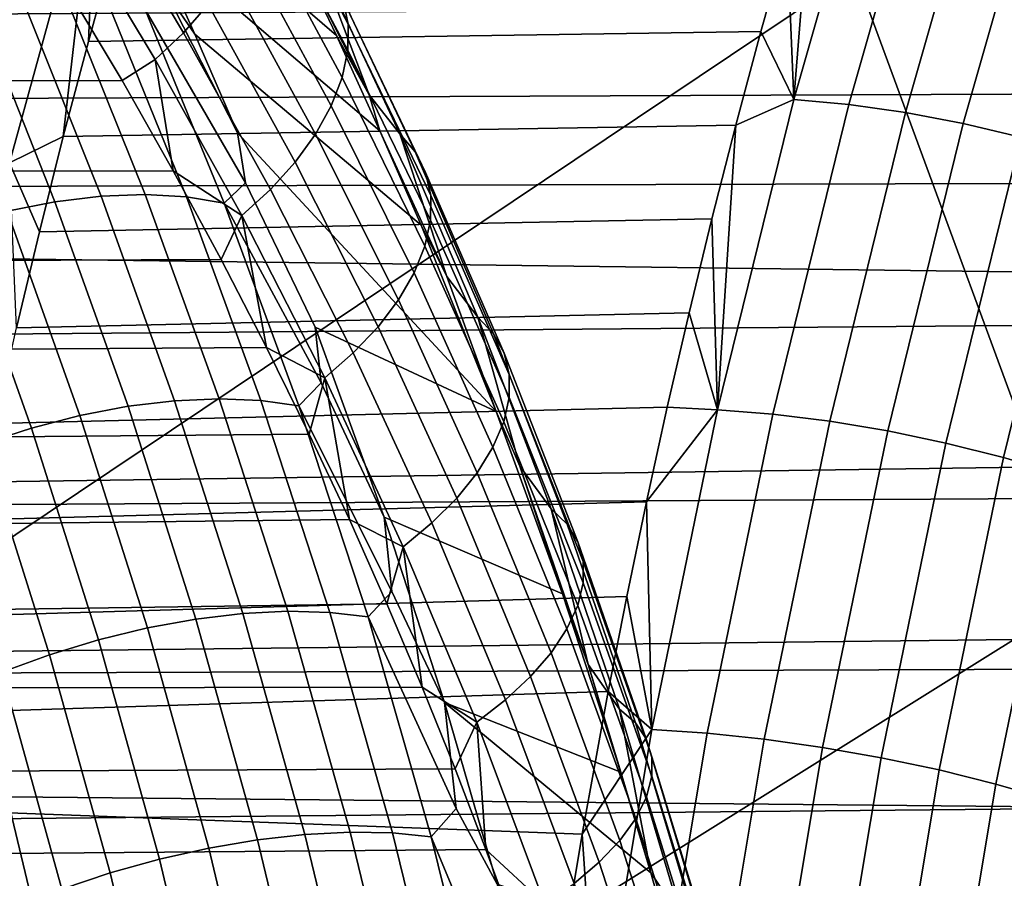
# Model space of a CAD drawing. Header units: metres. Extents: x -240 to 45, y -77 to 27.
# Tile 468 of 656: x -175.002 to -174.015, y 1.545 to 2.406. Entities that reach past the tile are written whole.
import ezdxf

# ---------------------------------------------------------------- set-up
doc = ezdxf.new("R2010")
doc.units = ezdxf.units.M
doc.layers.add('solid_102011X2', color=7, linetype='CONTINUOUS')

msp = doc.modelspace()

# ---------------------------------------------------------------- linework, layer by layer
at = {"layer": 'solid_102011X2'}
for points in [[(-175.068192, 1.848335, 306.537506), (-175.292007, 2.480526, 306.363983), (-174.431992, 3.078241, 307.784088), (-174.164612, 2.454018, 307.973633)], [(-173.934357, 1.828516, 308.15271), (-174.164612, 2.454018, 307.973633), (-173.290771, 3.045595, 309.379028), (-173.023972, 2.428059, 309.563843)], [(-173.348373, 2.675813, 349.578552), (-175.2164, 2.705738, 348.238037), (-175.277603, 2.169499, 348.311249), (-173.407898, 2.145504, 349.651733)], [(-174.730576, 2.486458, 284.732513), (-174.684418, 2.390139, 284.654968), (-174.919434, 2.592548, 284.482635), (-174.970016, 2.694529, 284.565063)], [(-174.139771, 2.626999, 285.299347), (-174.225906, 2.325947, 285.158661), (-174.205307, 2.580438, 285.302643)], [(-174.084808, 2.621509, 285.276642), (-174.170776, 2.321033, 285.13623), (-174.225906, 2.325947, 285.158661), (-174.139771, 2.626999, 285.299347)], [(-174.028198, 2.612509, 285.259949), (-174.113892, 2.312981, 285.119965), (-174.170776, 2.321033, 285.13623), (-174.084808, 2.621509, 285.276642)], [(-173.970734, 2.600127, 285.249451), (-174.056046, 2.301904, 285.110077), (-174.113892, 2.312981, 285.119965), (-174.028198, 2.612509, 285.259949)], [(-173.913239, 2.58454, 285.245331), (-173.998077, 2.287962, 285.10672), (-174.056046, 2.301904, 285.110077), (-173.970734, 2.600127, 285.249451)], [(-174.684418, 2.390139, 284.654968), (-174.640793, 2.294585, 284.581604), (-174.871582, 2.491467, 284.404633), (-174.919434, 2.592548, 284.482635)], [(-174.759415, 2.56571, 285.024658), (-174.67276, 2.401353, 284.878571), (-174.677704, 2.42568, 284.845551), (-174.764175, 2.591314, 284.992584)], [(-174.925003, 2.57953, 285.738892), (-175.0121, 2.26246, 285.593933), (-175.056305, 2.258078, 285.63089), (-174.969376, 2.574585, 285.775574)], [(-174.925003, 2.57953, 285.738892), (-174.958237, 2.288716, 285.572479), (-175.0121, 2.26246, 285.593933)], [(-174.925003, 2.57953, 285.738892), (-174.933151, 2.384089, 285.614227), (-174.958237, 2.288716, 285.572479)], [(-174.925003, 2.57953, 285.738892), (-174.906921, 2.479173, 285.657867), (-174.933151, 2.384089, 285.614227)], [(-174.225906, 2.325947, 285.158661), (-174.23262, 2.487326, 285.257935), (-174.205307, 2.580438, 285.302643)], [(-174.969376, 2.574585, 285.775574), (-175.056305, 2.258078, 285.63089), (-175.096207, 2.250824, 285.672058), (-175.009521, 2.566399, 285.816315)], [(-174.928101, 2.543979, 285.316559), (-174.837616, 2.392872, 285.17334), (-174.812881, 2.421216, 285.15625), (-174.903412, 2.573166, 285.300903)], [(-166.697556, 2.563876, 298.867188), (-177.918686, 2.467226, 305.655731), (-177.894867, 2.394322, 305.674957), (-166.609024, 2.462606, 298.862366)], [(-174.759918, 2.538295, 285.055542), (-174.673111, 2.375226, 284.910553), (-174.67276, 2.401353, 284.878571), (-174.759415, 2.56571, 285.024658)], [(-174.956543, 2.516378, 285.328186), (-174.866119, 2.365993, 285.186401), (-174.837616, 2.392872, 285.17334), (-174.928101, 2.543979, 285.316559)], [(-174.765671, 2.509587, 285.084686), (-174.678757, 2.347792, 284.940918), (-174.673111, 2.375226, 284.910553), (-174.759918, 2.538295, 285.055542)], [(-181.019638, 2.343893, 288.875153), (-174.953796, 2.436191, 285.282837), (-175.011551, 2.528742, 285.372467), (-180.994095, 2.445528, 288.917664)], [(-174.866119, 2.365993, 285.186401), (-174.956543, 2.516378, 285.328186), (-174.953796, 2.436191, 285.282837), (-174.899384, 2.344773, 285.198242)], [(-174.776581, 2.480132, 285.111511), (-174.689575, 2.319572, 284.969086), (-174.678757, 2.347792, 284.940918), (-174.765671, 2.509587, 285.084686)], [(-174.703003, 2.467127, 284.778961), (-174.651505, 2.330569, 284.622162), (-174.730576, 2.486458, 284.732513), (-174.733276, 2.504746, 284.76474)], [(-174.640793, 2.294585, 284.581604), (-174.599609, 2.199875, 284.512329), (-174.826416, 2.391495, 284.331055), (-174.871582, 2.491467, 284.404633)], [(-174.855927, 2.434587, 284.340637), (-174.871582, 2.491467, 284.404633), (-174.826416, 2.391495, 284.331055)], [(-174.23262, 2.487326, 285.257935), (-174.25882, 2.393905, 285.215057), (-174.933151, 2.384089, 285.614227), (-174.906921, 2.479173, 285.657867)], [(-174.792419, 2.450488, 285.135498), (-174.705383, 2.291102, 284.994476), (-174.689575, 2.319572, 284.969086), (-174.776581, 2.480132, 285.111511)], [(-174.651505, 2.330569, 284.622162), (-174.684418, 2.390139, 284.654968), (-174.730576, 2.486458, 284.732513)], [(-174.225906, 2.325947, 285.158661), (-174.25882, 2.393905, 285.215057), (-174.23262, 2.487326, 285.257935)], [(-166.609024, 2.462606, 298.862366), (-177.894867, 2.394322, 305.674957), (-177.86969, 2.315033, 305.695038), (-166.525391, 2.362397, 298.857819)], [(-174.703003, 2.467127, 284.778961), (-174.620697, 2.291434, 284.6362), (-174.651505, 2.330569, 284.622162)], [(-174.687851, 2.447744, 284.812164), (-174.605316, 2.273311, 284.669983), (-174.620697, 2.291434, 284.6362), (-174.703003, 2.467127, 284.778961)], [(-174.916351, 1.215851, 306.650604), (-175.068192, 1.848335, 306.537506), (-174.164612, 2.454018, 307.973633), (-173.934357, 1.828516, 308.15271)], [(-174.812881, 2.421216, 285.15625), (-174.725861, 2.26292, 285.016693), (-174.705383, 2.291102, 284.994476), (-174.792419, 2.450488, 285.135498)], [(-174.677704, 2.42568, 284.845551), (-174.594955, 2.252585, 284.704193), (-174.605316, 2.273311, 284.669983), (-174.687851, 2.447744, 284.812164)], [(-181.019638, 2.343893, 288.875153), (-174.899384, 2.344773, 285.198242), (-174.953796, 2.436191, 285.282837)], [(-174.876541, 2.416692, 284.281708), (-174.855927, 2.434587, 284.340637), (-174.783737, 2.292475, 284.261536), (-174.775452, 2.242282, 284.203064)], [(-174.855927, 2.434587, 284.340637), (-174.826416, 2.391495, 284.331055), (-174.783737, 2.292475, 284.261536)], [(-175.044907, 2.420529, 284.168823), (-174.966797, 2.223387, 284.034302), (-175.014572, 2.213985, 284.018433), (-175.092331, 2.411107, 284.151917)], [(-174.998886, 2.425852, 284.190643), (-174.92041, 2.228936, 284.055267), (-174.966797, 2.223387, 284.034302), (-175.044907, 2.420529, 284.168823)], [(-174.955017, 2.426987, 284.217041), (-174.876175, 2.23054, 284.081024), (-174.92041, 2.228936, 284.055267), (-174.998886, 2.425852, 284.190643)], [(-174.914001, 2.423917, 284.247559), (-174.834808, 2.228172, 284.111145), (-174.876175, 2.23054, 284.081024), (-174.955017, 2.426987, 284.217041)], [(-174.876541, 2.416692, 284.281708), (-174.797012, 2.221873, 284.145111), (-174.834808, 2.228172, 284.111145), (-174.914001, 2.423917, 284.247559)], [(-174.837616, 2.392872, 285.17334), (-174.750626, 2.235561, 285.035248), (-174.725861, 2.26292, 285.016693), (-174.812881, 2.421216, 285.15625)], [(-174.67276, 2.401353, 284.878571), (-174.589844, 2.229648, 284.738159), (-174.594955, 2.252585, 284.704193), (-174.677704, 2.42568, 284.845551)], [(-174.775452, 2.242282, 284.203064), (-174.797012, 2.221873, 284.145111), (-174.876541, 2.416692, 284.281708)], [(-174.673111, 2.375226, 284.910553), (-174.590057, 2.204935, 284.77124), (-174.589844, 2.229648, 284.738159), (-174.67276, 2.401353, 284.878571)], [(-174.25882, 2.393905, 285.215057), (-174.28392, 2.300177, 285.173981), (-174.958237, 2.288716, 285.572479), (-174.933151, 2.384089, 285.614227)], [(-174.866119, 2.365993, 285.186401), (-174.779221, 2.209544, 285.049774), (-174.750626, 2.235561, 285.035248), (-174.837616, 2.392872, 285.17334)], [(-174.599609, 2.199875, 284.512329), (-174.524246, 2.013201, 284.385559), (-174.783737, 2.292475, 284.261536), (-174.826416, 2.391495, 284.331055)], [(-174.651505, 2.330569, 284.622162), (-174.640793, 2.294585, 284.581604), (-174.684418, 2.390139, 284.654968)], [(-174.225906, 2.325947, 285.158661), (-174.28392, 2.300177, 285.173981), (-174.25882, 2.393905, 285.215057)], [(-174.678757, 2.347792, 284.940918), (-174.595612, 2.178914, 284.802856), (-174.590057, 2.204935, 284.77124), (-174.673111, 2.375226, 284.910553)], [(-166.525391, 2.362397, 298.857819), (-177.86969, 2.315033, 305.695038), (-177.843842, 2.230927, 305.715393), (-166.446075, 2.26289, 298.853455)], [(-174.866119, 2.365993, 285.186401), (-174.899384, 2.344773, 285.198242), (-174.848221, 2.254502, 285.118469)], [(-174.866119, 2.365993, 285.186401), (-174.848221, 2.254502, 285.118469), (-174.779221, 2.209544, 285.049774)], [(-181.044022, 2.241898, 288.834595), (-174.848221, 2.254502, 285.118469), (-174.899384, 2.344773, 285.198242), (-181.019638, 2.343893, 288.875153)], [(-174.689575, 2.319572, 284.969086), (-174.606384, 2.152079, 284.832336), (-174.595612, 2.178914, 284.802856), (-174.678757, 2.347792, 284.940918)], [(-174.620697, 2.291434, 284.6362), (-174.573746, 2.148521, 284.485901), (-174.640793, 2.294585, 284.581604), (-174.651505, 2.330569, 284.622162)], [(-174.225906, 2.325947, 285.158661), (-174.302261, 2.014706, 285.033966), (-174.28392, 2.300177, 285.173981)], [(-174.170776, 2.321033, 285.13623), (-174.246979, 2.010407, 285.01178), (-174.302261, 2.014706, 285.033966), (-174.225906, 2.325947, 285.158661)], [(-174.113892, 2.312981, 285.119965), (-174.18985, 2.003364, 284.995941), (-174.246979, 2.010407, 285.01178), (-174.170776, 2.321033, 285.13623)], [(-174.705383, 2.291102, 284.994476), (-174.622162, 2.124938, 284.859192), (-174.606384, 2.152079, 284.832336), (-174.689575, 2.319572, 284.969086)], [(-174.056046, 2.301904, 285.110077), (-174.131668, 1.993678, 284.986603), (-174.18985, 2.003364, 284.995941), (-174.113892, 2.312981, 285.119965)], [(-173.998077, 2.287962, 285.10672), (-174.073273, 1.981487, 284.983948), (-174.131668, 1.993678, 284.986603), (-174.056046, 2.301904, 285.110077)], [(-174.28392, 2.300177, 285.173981), (-174.307953, 2.206145, 285.134705), (-174.982224, 2.193057, 285.532562), (-174.958237, 2.288716, 285.572479)], [(-174.775452, 2.242282, 284.203064), (-174.783737, 2.292475, 284.261536), (-174.524246, 2.013201, 284.385559), (-174.705627, 2.097679, 284.13446)], [(-174.725861, 2.26292, 285.016693), (-174.64267, 2.098006, 284.882874), (-174.622162, 2.124938, 284.859192), (-174.705383, 2.291102, 284.994476)], [(-174.573746, 2.148521, 284.485901), (-174.599609, 2.199875, 284.512329), (-174.640793, 2.294585, 284.581604)], [(-174.620697, 2.291434, 284.6362), (-174.542542, 2.107723, 284.5), (-174.573746, 2.148521, 284.485901)], [(-174.605316, 2.273311, 284.669983), (-174.526932, 2.090944, 284.534363), (-174.542542, 2.107723, 284.5), (-174.620697, 2.291434, 284.6362)], [(-174.302261, 2.014706, 285.033966), (-174.307953, 2.206145, 285.134705), (-174.28392, 2.300177, 285.173981)], [(-175.0121, 2.26246, 285.593933), (-174.958237, 2.288716, 285.572479), (-174.982224, 2.193057, 285.532562)], [(-173.940811, 2.271352, 285.109955), (-174.015503, 1.966965, 284.988007), (-174.073273, 1.981487, 284.983948), (-173.998077, 2.287962, 285.10672)], [(-174.594955, 2.252585, 284.704193), (-174.516388, 2.071661, 284.569336), (-174.526932, 2.090944, 284.534363), (-174.605316, 2.273311, 284.669983)], [(-173.885071, 2.252313, 285.11972), (-173.959152, 1.950318, 284.998718), (-174.015503, 1.966965, 284.988007), (-173.940811, 2.271352, 285.109955)], [(-166.446075, 2.26289, 298.853455), (-177.843842, 2.230927, 305.715393), (-177.782974, 2.067243, 305.744598), (-166.371231, 2.164242, 298.849426)], [(-175.0121, 2.26246, 285.593933), (-174.982224, 2.193057, 285.532562), (-175.005096, 2.09711, 285.494476)], [(-174.750626, 2.235561, 285.035248), (-174.667511, 2.071793, 284.902924), (-174.64267, 2.098006, 284.882874), (-174.725861, 2.26292, 285.016693)], [(-181.06723, 2.139553, 288.795959), (-174.799835, 2.165318, 285.043091), (-174.848221, 2.254502, 285.118469), (-181.044022, 2.241898, 288.834595)], [(-174.779221, 2.209544, 285.049774), (-174.848221, 2.254502, 285.118469), (-174.799835, 2.165318, 285.043091)], [(-174.589844, 2.229648, 284.738159), (-174.511124, 2.050239, 284.604248), (-174.516388, 2.071661, 284.569336), (-174.594955, 2.252585, 284.704193)], [(-174.797012, 2.221873, 284.145111), (-174.775452, 2.242282, 284.203064), (-174.705627, 2.097679, 284.13446), (-174.699615, 2.041787, 284.07312)], [(-174.779221, 2.209544, 285.049774), (-174.696198, 2.046797, 284.918976), (-174.667511, 2.071793, 284.902924), (-174.750626, 2.235561, 285.035248)], [(-174.966797, 2.223387, 284.034302), (-174.893387, 2.018305, 283.907715), (-174.941544, 2.00908, 283.892914), (-175.014572, 2.213985, 284.018433)], [(-174.92041, 2.228936, 284.055267), (-174.846634, 2.023951, 283.927826), (-174.893387, 2.018305, 283.907715), (-174.966797, 2.223387, 284.034302)], [(-174.876175, 2.23054, 284.081024), (-174.802032, 2.025926, 283.952911), (-174.846634, 2.023951, 283.927826), (-174.92041, 2.228936, 284.055267)], [(-174.834808, 2.228172, 284.111145), (-174.760315, 2.024196, 283.982574), (-174.802032, 2.025926, 283.952911), (-174.876175, 2.23054, 284.081024)], [(-174.797012, 2.221873, 284.145111), (-174.722183, 2.018791, 284.016327), (-174.760315, 2.024196, 283.982574), (-174.834808, 2.228172, 284.111145)], [(-174.699615, 2.041787, 284.07312), (-174.722183, 2.018791, 284.016327), (-174.797012, 2.221873, 284.145111)], [(-174.590057, 2.204935, 284.77124), (-174.51123, 2.027085, 284.638458), (-174.511124, 2.050239, 284.604248), (-174.589844, 2.229648, 284.738159)], [(-175.014572, 2.213985, 284.018433), (-174.941544, 2.00908, 283.892914), (-174.990311, 1.996428, 283.883667), (-175.062958, 2.200884, 284.007935)], [(-174.307953, 2.206145, 285.134705), (-174.330887, 2.111866, 285.097168), (-175.005096, 2.09711, 285.494476), (-174.982224, 2.193057, 285.532562)], [(-174.779221, 2.209544, 285.049774), (-174.799835, 2.165318, 285.043091), (-174.754379, 2.077284, 284.972137)], [(-174.779221, 2.209544, 285.049774), (-174.754379, 2.077284, 284.972137), (-174.696198, 2.046797, 284.918976)], [(-174.595612, 2.178914, 284.802856), (-174.516693, 2.002637, 284.671295), (-174.51123, 2.027085, 284.638458), (-174.590057, 2.204935, 284.77124)], [(-174.302261, 2.014706, 285.033966), (-174.330887, 2.111866, 285.097168), (-174.307953, 2.206145, 285.134705)], [(-175.062958, 2.200884, 284.007935), (-174.990311, 1.996428, 283.883667), (-175.038864, 1.980555, 283.880157), (-175.11116, 2.184297, 284.002991)], [(-174.573746, 2.148521, 284.485901), (-174.524246, 2.013201, 284.385559), (-174.599609, 2.199875, 284.512329)], [(-174.606384, 2.152079, 284.832336), (-174.527435, 1.97736, 284.702179), (-174.516693, 2.002637, 284.671295), (-174.595612, 2.178914, 284.802856)], [(-181.089325, 2.036869, 288.759186), (-174.754379, 2.077284, 284.972137), (-174.799835, 2.165318, 285.043091), (-181.06723, 2.139553, 288.795959)], [(-166.371231, 2.164242, 298.849426), (-177.782974, 2.067243, 305.744598), (-177.727142, 1.904127, 305.77124), (-166.300735, 2.066756, 298.845551)], [(-173.407898, 2.145504, 349.651733), (-175.277603, 2.169499, 348.311249), (-175.325302, 1.629919, 348.368286), (-173.454285, 1.611892, 349.708771)], [(-174.622162, 2.124938, 284.859192), (-174.543228, 1.951731, 284.730438), (-174.527435, 1.97736, 284.702179), (-174.606384, 2.152079, 284.832336)], [(-174.542542, 2.107723, 284.5), (-174.500427, 1.95822, 284.356903), (-174.524246, 2.013201, 284.385559), (-174.573746, 2.148521, 284.485901)], [(-174.64267, 2.098006, 284.882874), (-174.563782, 1.926238, 284.755615), (-174.543228, 1.951731, 284.730438), (-174.622162, 2.124938, 284.859192)], [(-174.330887, 2.111866, 285.097168), (-174.352737, 2.017346, 285.061432), (-175.026871, 2.000933, 285.458252), (-175.005096, 2.09711, 285.494476)], [(-174.542542, 2.107723, 284.5), (-174.468994, 1.915605, 284.371307), (-174.500427, 1.95822, 284.356903)], [(-174.526932, 2.090944, 284.534363), (-174.453186, 1.900257, 284.40625), (-174.468994, 1.915605, 284.371307), (-174.542542, 2.107723, 284.5)], [(-174.302261, 2.014706, 285.033966), (-174.352737, 2.017346, 285.061432), (-174.330887, 2.111866, 285.097168)], [(-174.524246, 2.013201, 284.385559), (-174.457642, 1.830423, 284.273621), (-174.636642, 1.907315, 284.022278), (-174.705627, 2.097679, 284.13446)], [(-174.699615, 2.041787, 284.07312), (-174.705627, 2.097679, 284.13446), (-174.636642, 1.907315, 284.022278)], [(-174.667511, 2.071793, 284.902924), (-174.588699, 1.901362, 284.777222), (-174.563782, 1.926238, 284.755615), (-174.64267, 2.098006, 284.882874)], [(-174.516388, 2.071661, 284.569336), (-174.442474, 1.882532, 284.441986), (-174.453186, 1.900257, 284.40625), (-174.526932, 2.090944, 284.534363)], [(-181.110275, 1.933792, 288.724304), (-174.711685, 1.990417, 284.905396), (-174.754379, 2.077284, 284.972137), (-181.089325, 2.036869, 288.759186)], [(-174.696198, 2.046797, 284.918976), (-174.754379, 2.077284, 284.972137), (-174.711685, 1.990417, 284.905396)], [(-166.234558, 1.970542, 298.841919), (-166.300735, 2.066756, 298.845551), (-177.727142, 1.904127, 305.77124)], [(-174.696198, 2.046797, 284.918976), (-174.617523, 1.877577, 284.7948), (-174.588699, 1.901362, 284.777222), (-174.667511, 2.071793, 284.902924)], [(-174.511124, 2.050239, 284.604248), (-174.437088, 1.862766, 284.477844), (-174.442474, 1.882532, 284.441986), (-174.516388, 2.071661, 284.569336)], [(-174.696198, 2.046797, 284.918976), (-174.711685, 1.990417, 284.905396), (-174.671387, 1.904698, 284.842529)], [(-174.696198, 2.046797, 284.918976), (-174.671387, 1.904698, 284.842529), (-174.617523, 1.877577, 284.7948)], [(-174.51123, 2.027085, 284.638458), (-174.437088, 1.841335, 284.513153), (-174.437088, 1.862766, 284.477844), (-174.511124, 2.050239, 284.604248)], [(-174.722183, 2.018791, 284.016327), (-174.699615, 2.041787, 284.07312), (-174.636642, 1.907315, 284.022278), (-174.628983, 1.832784, 283.951843)], [(-174.846634, 2.023951, 283.927826), (-174.778198, 1.810663, 283.809357), (-174.825333, 1.805073, 283.790161), (-174.893387, 2.018305, 283.907715)], [(-174.802032, 2.025926, 283.952911), (-174.733215, 1.812889, 283.833771), (-174.778198, 1.810663, 283.809357), (-174.846634, 2.023951, 283.927826)], [(-174.760315, 2.024196, 283.982574), (-174.691162, 1.811715, 283.862976), (-174.733215, 1.812889, 283.833771), (-174.802032, 2.025926, 283.952911)], [(-174.722183, 2.018791, 284.016327), (-174.652695, 1.80716, 283.896484), (-174.691162, 1.811715, 283.862976), (-174.760315, 2.024196, 283.982574)], [(-174.516693, 2.002637, 284.671295), (-174.442505, 1.818645, 284.547241), (-174.437088, 1.841335, 284.513153), (-174.51123, 2.027085, 284.638458)], [(-174.352737, 2.017346, 285.061432), (-174.373535, 1.922579, 285.027435), (-175.047546, 1.904537, 285.423828), (-175.026871, 2.000933, 285.458252)], [(-174.893387, 2.018305, 283.907715), (-174.825333, 1.805073, 283.790161), (-174.873886, 1.796211, 283.776459), (-174.941544, 2.00908, 283.892914)], [(-174.628983, 1.832784, 283.951843), (-174.652695, 1.80716, 283.896484), (-174.722183, 2.018791, 284.016327)], [(-174.302261, 2.014706, 285.033966), (-174.373535, 1.922579, 285.027435), (-174.352737, 2.017346, 285.061432)], [(-174.302261, 2.014706, 285.033966), (-174.36821, 1.694246, 284.926331), (-174.373535, 1.922579, 285.027435)], [(-174.246979, 2.010407, 285.01178), (-174.31279, 1.690598, 284.904388), (-174.36821, 1.694246, 284.926331), (-174.302261, 2.014706, 285.033966)], [(-174.941544, 2.00908, 283.892914), (-174.873886, 1.796211, 283.776459), (-174.923035, 1.784223, 283.768494), (-174.990311, 1.996428, 283.883667)], [(-174.500427, 1.95822, 284.356903), (-174.457642, 1.830423, 284.273621), (-174.524246, 2.013201, 284.385559)], [(-174.18985, 2.003364, 284.995941), (-174.255432, 1.684624, 284.888855), (-174.31279, 1.690598, 284.904388), (-174.246979, 2.010407, 285.01178)], [(-174.990311, 1.996428, 283.883667), (-174.923035, 1.784223, 283.768494), (-174.971985, 1.769305, 283.766388), (-175.038864, 1.980555, 283.880157)], [(-174.527435, 1.97736, 284.702179), (-174.453232, 1.795125, 284.579468), (-174.442505, 1.818645, 284.547241), (-174.516693, 2.002637, 284.671295)], [(-174.131668, 1.993678, 284.986603), (-174.19696, 1.676409, 284.880035), (-174.255432, 1.684624, 284.888855), (-174.18985, 2.003364, 284.995941)], [(-181.130096, 1.830392, 288.691315), (-174.671387, 1.904698, 284.842529), (-174.711685, 1.990417, 284.905396), (-181.110275, 1.933792, 288.724304)], [(-174.073273, 1.981487, 284.983948), (-174.138184, 1.66607, 284.878021), (-174.19696, 1.676409, 284.880035), (-174.131668, 1.993678, 284.986603)], [(-175.038864, 1.980555, 283.880157), (-174.971985, 1.769305, 283.766388), (-175.019928, 1.751701, 283.770172), (-175.086441, 1.961722, 283.882385)], [(-174.543228, 1.951731, 284.730438), (-174.46907, 1.771221, 284.609192), (-174.453232, 1.795125, 284.579468), (-174.527435, 1.97736, 284.702179)], [(-174.015503, 1.966965, 284.988007), (-174.079941, 1.653754, 284.882812), (-174.138184, 1.66607, 284.878021), (-174.073273, 1.981487, 284.983948)], [(-166.234558, 1.970542, 298.841919), (-177.727142, 1.904127, 305.77124), (-177.676315, 1.741728, 305.79538), (-166.172623, 1.8756, 298.838562)], [(-173.959152, 1.950318, 284.998718), (-174.023087, 1.639638, 284.894379), (-174.079941, 1.653754, 284.882812), (-174.015503, 1.966965, 284.988007)], [(-174.500427, 1.95822, 284.356903), (-174.432083, 1.759326, 284.236237), (-174.457642, 1.830423, 284.273621)], [(-174.468994, 1.915605, 284.371307), (-174.432083, 1.759326, 284.236237), (-174.500427, 1.95822, 284.356903)], [(-174.563782, 1.926238, 284.755615), (-174.4897, 1.747387, 284.635895), (-174.46907, 1.771221, 284.609192), (-174.543228, 1.951731, 284.730438)], [(-173.90506, 1.931785, 285.01593), (-173.968414, 1.623923, 284.912537), (-174.023087, 1.639638, 284.894379), (-173.959152, 1.950318, 284.998718)], [(-174.588699, 1.901362, 284.777222), (-174.51474, 1.724075, 284.659027), (-174.4897, 1.747387, 284.635895), (-174.563782, 1.926238, 284.755615)], [(-174.373535, 1.922579, 285.027435), (-174.393265, 1.827606, 284.995148), (-175.067154, 1.807913, 285.391205), (-175.047546, 1.904537, 285.423828)], [(-174.468994, 1.915605, 284.371307), (-174.400635, 1.714751, 284.251282), (-174.432083, 1.759326, 284.236237)], [(-174.453186, 1.900257, 284.40625), (-174.384644, 1.700926, 284.286743), (-174.400635, 1.714751, 284.251282), (-174.468994, 1.915605, 284.371307)], [(-174.36821, 1.694246, 284.926331), (-174.393265, 1.827606, 284.995148), (-174.373535, 1.922579, 285.027435)], [(-174.457642, 1.830423, 284.273621), (-174.399277, 1.651694, 284.175415), (-174.576141, 1.721355, 283.923889), (-174.636642, 1.907315, 284.022278)], [(-174.628983, 1.832784, 283.951843), (-174.636642, 1.907315, 284.022278), (-174.576141, 1.721355, 283.923889)], [(-181.148788, 1.726785, 288.660217), (-174.633728, 1.820183, 284.7836), (-174.671387, 1.904698, 284.842529), (-181.130096, 1.830392, 288.691315)], [(-174.617523, 1.877577, 284.7948), (-174.671387, 1.904698, 284.842529), (-174.633728, 1.820183, 284.7836)], [(-174.617523, 1.877577, 284.7948), (-174.543716, 1.701725, 284.678192), (-174.51474, 1.724075, 284.659027), (-174.588699, 1.901362, 284.777222)], [(-174.442474, 1.882532, 284.441986), (-174.373795, 1.684885, 284.323242), (-174.384644, 1.700926, 284.286743), (-174.453186, 1.900257, 284.40625)], [(-174.617523, 1.877577, 284.7948), (-174.633728, 1.820183, 284.7836), (-174.598419, 1.736889, 284.728363)], [(-174.617523, 1.877577, 284.7948), (-174.598419, 1.736889, 284.728363), (-174.543716, 1.701725, 284.678192)], [(-174.437088, 1.862766, 284.477844), (-174.368286, 1.666931, 284.360016), (-174.373795, 1.684885, 284.323242), (-174.442474, 1.882532, 284.441986)], [(-166.114685, 1.782092, 298.835358), (-166.172623, 1.8756, 298.838562), (-177.676315, 1.741728, 305.79538)], [(-174.437088, 1.841335, 284.513153), (-174.368225, 1.647404, 284.396423), (-174.368286, 1.666931, 284.360016), (-174.437088, 1.862766, 284.477844)], [(-175.068192, 1.848335, 306.537506), (-174.916351, 1.215851, 306.650604), (-175.995819, 0.995659, 305.050751), (-176.035339, 1.228998, 305.020966)], [(-174.442505, 1.818645, 284.547241), (-174.373627, 1.626676, 284.431732), (-174.368225, 1.647404, 284.396423), (-174.437088, 1.841335, 284.513153)], [(-174.393265, 1.827606, 284.995148), (-174.411942, 1.732453, 284.96463), (-175.085678, 1.711091, 285.360382), (-175.067154, 1.807913, 285.391205)], [(-173.934357, 1.828516, 308.15271), (-173.782806, 1.202835, 308.263123), (-174.916351, 1.215851, 306.650604)], [(-174.652695, 1.80716, 283.896484), (-174.628983, 1.832784, 283.951843), (-174.576141, 1.721355, 283.923889), (-174.564438, 1.615087, 283.840637)], [(-174.432083, 1.759326, 284.236237), (-174.399277, 1.651694, 284.175415), (-174.457642, 1.830423, 284.273621)], [(-174.36821, 1.694246, 284.926331), (-174.411942, 1.732453, 284.96463), (-174.393265, 1.827606, 284.995148)], [(-181.148788, 1.726785, 288.660217), (-174.598419, 1.736889, 284.728363), (-174.633728, 1.820183, 284.7836)], [(-174.453232, 1.795125, 284.579468), (-174.384369, 1.605138, 284.465302), (-174.373627, 1.626676, 284.431732), (-174.442505, 1.818645, 284.547241)], [(-174.778198, 1.810663, 283.809357), (-174.715927, 1.588947, 283.701263), (-174.763458, 1.583583, 283.682953), (-174.825333, 1.805073, 283.790161)], [(-174.733215, 1.812889, 283.833771), (-174.670593, 1.591291, 283.724976), (-174.715927, 1.588947, 283.701263), (-174.778198, 1.810663, 283.809357)], [(-174.691162, 1.811715, 283.862976), (-174.628189, 1.590579, 283.753693), (-174.670593, 1.591291, 283.724976), (-174.733215, 1.812889, 283.833771)], [(-174.652695, 1.80716, 283.896484), (-174.589401, 1.586822, 283.786926), (-174.628189, 1.590579, 283.753693), (-174.691162, 1.811715, 283.862976)], [(-174.564438, 1.615087, 283.840637), (-174.589401, 1.586822, 283.786926), (-174.652695, 1.80716, 283.896484)], [(-174.825333, 1.805073, 283.790161), (-174.763458, 1.583583, 283.682953), (-174.812393, 1.575289, 283.670349), (-174.873886, 1.796211, 283.776459)], [(-174.873886, 1.796211, 283.776459), (-174.812393, 1.575289, 283.670349), (-174.861938, 1.5642, 283.663635), (-174.923035, 1.784223, 283.768494)], [(-174.46907, 1.771221, 284.609192), (-174.400269, 1.583199, 284.49649), (-174.384369, 1.605138, 284.465302), (-174.453232, 1.795125, 284.579468)], [(-166.114685, 1.782092, 298.835358), (-177.676315, 1.741728, 305.79538), (-177.630341, 1.580025, 305.817139), (-166.060898, 1.690207, 298.832428)], [(-174.923035, 1.784223, 283.768494), (-174.861938, 1.5642, 283.663635), (-174.911285, 1.550498, 283.662933), (-174.971985, 1.769305, 283.766388)], [(-174.971985, 1.769305, 283.766388), (-174.911285, 1.550498, 283.662933), (-174.95961, 1.534408, 283.668243), (-175.019928, 1.751701, 283.770172)], [(-174.4897, 1.747387, 284.635895), (-174.421005, 1.561275, 284.524689), (-174.400269, 1.583199, 284.49649), (-174.46907, 1.771221, 284.609192)], [(-174.432083, 1.759326, 284.236237), (-174.369171, 1.550568, 284.124725), (-174.399277, 1.651694, 284.175415)], [(-174.400635, 1.714751, 284.251282), (-174.369171, 1.550568, 284.124725), (-174.432083, 1.759326, 284.236237)], [(-175.019928, 1.751701, 283.770172), (-174.95961, 1.534408, 283.668243), (-175.006134, 1.516194, 283.679504), (-175.066071, 1.7317, 283.779816)], [(-174.51474, 1.724075, 284.659027), (-174.446198, 1.539781, 284.549377), (-174.421005, 1.561275, 284.524689), (-174.4897, 1.747387, 284.635895)], [(-181.166351, 1.62298, 288.631012), (-174.565277, 1.654857, 284.676605), (-174.598419, 1.736889, 284.728363), (-181.148788, 1.726785, 288.660217)], [(-174.411942, 1.732453, 284.96463), (-174.438004, 1.589363, 284.922028), (-175.103119, 1.614111, 285.33136), (-175.085678, 1.711091, 285.360382)], [(-174.543716, 1.701725, 284.678192), (-174.598419, 1.736889, 284.728363), (-174.565277, 1.654857, 284.676605)], [(-174.36821, 1.694246, 284.926331), (-174.438004, 1.589363, 284.922028), (-174.411942, 1.732453, 284.96463)], [(-174.369171, 1.550568, 284.124725), (-174.34848, 1.476639, 284.089844), (-174.523392, 1.539275, 283.838074), (-174.576141, 1.721355, 283.923889)], [(-174.564438, 1.615087, 283.840637), (-174.576141, 1.721355, 283.923889), (-174.523392, 1.539275, 283.838074)], [(-174.399277, 1.651694, 284.175415), (-174.369171, 1.550568, 284.124725), (-174.576141, 1.721355, 283.923889)], [(-174.543716, 1.701725, 284.678192), (-174.475357, 1.519126, 284.570099), (-174.446198, 1.539781, 284.549377), (-174.51474, 1.724075, 284.659027)], [(-174.400635, 1.714751, 284.251282), (-174.338318, 1.505032, 284.141327), (-174.369171, 1.550568, 284.124725)], [(-174.384644, 1.700926, 284.286743), (-174.322159, 1.492828, 284.177338), (-174.338318, 1.505032, 284.141327), (-174.400635, 1.714751, 284.251282)], [(-174.543716, 1.701725, 284.678192), (-174.565277, 1.654857, 284.676605), (-174.534454, 1.57413, 284.628387)], [(-174.543716, 1.701725, 284.678192), (-174.534454, 1.57413, 284.628387), (-174.475357, 1.519126, 284.570099)], [(-174.373795, 1.684885, 284.323242), (-174.311188, 1.478601, 284.214539), (-174.322159, 1.492828, 284.177338), (-174.384644, 1.700926, 284.286743)], [(-166.060898, 1.690207, 298.832428), (-177.630341, 1.580025, 305.817139), (-177.58905, 1.419041, 305.836487), (-165.963898, 1.509624, 298.827148)], [(-174.36821, 1.694246, 284.926331), (-174.423111, 1.365711, 284.836731), (-174.438004, 1.589363, 284.922028)], [(-174.31279, 1.690598, 284.904388), (-174.367599, 1.362748, 284.814941), (-174.423111, 1.365711, 284.836731), (-174.36821, 1.694246, 284.926331)], [(-174.255432, 1.684624, 284.888855), (-174.310059, 1.357896, 284.799744), (-174.367599, 1.362748, 284.814941), (-174.31279, 1.690598, 284.904388)], [(-174.368286, 1.666931, 284.360016), (-174.305588, 1.462621, 284.252197), (-174.311188, 1.478601, 284.214539), (-174.373795, 1.684885, 284.323242)], [(-174.19696, 1.676409, 284.880035), (-174.251312, 1.351226, 284.791351), (-174.310059, 1.357896, 284.799744), (-174.255432, 1.684624, 284.888855)], [(-174.138184, 1.66607, 284.878021), (-174.192215, 1.342831, 284.789856), (-174.251312, 1.351226, 284.791351), (-174.19696, 1.676409, 284.880035)], [(-174.368225, 1.647404, 284.396423), (-174.305496, 1.445192, 284.289642), (-174.305588, 1.462621, 284.252197), (-174.368286, 1.666931, 284.360016)], [(-174.079941, 1.653754, 284.882812), (-174.133591, 1.332832, 284.795288), (-174.192215, 1.342831, 284.789856), (-174.138184, 1.66607, 284.878021)], [(-181.182755, 1.518948, 288.603668), (-174.534454, 1.57413, 284.628387), (-174.565277, 1.654857, 284.676605), (-181.166351, 1.62298, 288.631012)], [(-174.023087, 1.639638, 284.894379), (-174.076294, 1.321371, 284.807556), (-174.133591, 1.332832, 284.795288), (-174.079941, 1.653754, 284.882812)], [(-174.373627, 1.626676, 284.431732), (-174.310883, 1.426644, 284.326172), (-174.305496, 1.445192, 284.289642), (-174.368225, 1.647404, 284.396423)], [(-173.968414, 1.623923, 284.912537), (-174.021118, 1.308612, 284.826538), (-174.076294, 1.321371, 284.807556), (-174.023087, 1.639638, 284.894379)], [(-173.454285, 1.611892, 349.708771), (-175.325302, 1.629919, 348.368286), (-175.359406, 1.087828, 348.409088), (-173.487473, 1.075796, 349.749573)], [(-174.384369, 1.605138, 284.465302), (-174.321686, 1.407329, 284.361053), (-174.310883, 1.426644, 284.326172), (-174.373627, 1.626676, 284.431732)], [(-173.916718, 1.606832, 284.937042), (-173.968887, 1.294737, 284.851898), (-174.021118, 1.308612, 284.826538), (-173.968414, 1.623923, 284.912537)], [(-174.4617, 1.44593, 284.88327), (-175.119507, 1.516961, 285.304077), (-175.103119, 1.614111, 285.33136), (-174.438004, 1.589363, 284.922028)], [(-174.589401, 1.586822, 283.786926), (-174.564438, 1.615087, 283.840637), (-174.523392, 1.539275, 283.838074), (-174.506744, 1.388839, 283.740875)], [(-174.400269, 1.583199, 284.49649), (-174.337662, 1.387612, 284.393646), (-174.321686, 1.407329, 284.361053), (-174.384369, 1.605138, 284.465302)], [(-174.670593, 1.591291, 283.724976), (-174.614899, 1.361359, 283.62793), (-174.660583, 1.359029, 283.604889), (-174.715927, 1.588947, 283.701263)], [(-174.628189, 1.590579, 283.753693), (-174.572159, 1.361014, 283.656158), (-174.614899, 1.361359, 283.62793), (-174.670593, 1.591291, 283.724976)], [(-174.589401, 1.586822, 283.786926), (-174.533081, 1.357999, 283.689117), (-174.572159, 1.361014, 283.656158), (-174.628189, 1.590579, 283.753693)], [(-174.763458, 1.583583, 283.682953), (-174.708481, 1.354063, 283.587463), (-174.757797, 1.346541, 283.575897), (-174.812393, 1.575289, 283.670349)], [(-174.715927, 1.588947, 283.701263), (-174.660583, 1.359029, 283.604889), (-174.708481, 1.354063, 283.587463), (-174.763458, 1.583583, 283.682953)], [(-174.506744, 1.388839, 283.740875), (-174.533081, 1.357999, 283.689117), (-174.589401, 1.586822, 283.786926)], [(-174.423111, 1.365711, 284.836731), (-174.4617, 1.44593, 284.88327), (-174.438004, 1.589363, 284.922028)], [(-174.421005, 1.561275, 284.524689), (-174.358536, 1.367867, 284.423309), (-174.337662, 1.387612, 284.393646), (-174.400269, 1.583199, 284.49649)], [(-181.198059, 1.414794, 288.578217), (-174.505646, 1.494565, 284.583313), (-174.534454, 1.57413, 284.628387), (-181.182755, 1.518948, 288.603668)], [(-174.812393, 1.575289, 283.670349), (-174.757797, 1.346541, 283.575897), (-174.807724, 1.336587, 283.570374), (-174.861938, 1.5642, 283.663635)], [(-174.475357, 1.519126, 284.570099), (-174.534454, 1.57413, 284.628387), (-174.505646, 1.494565, 284.583313)], [(-174.861938, 1.5642, 283.663635), (-174.807724, 1.336587, 283.570374), (-174.857468, 1.324364, 283.571014), (-174.911285, 1.550498, 283.662933)], [(-174.446198, 1.539781, 284.549377), (-174.383896, 1.348469, 284.449524), (-174.358536, 1.367867, 284.423309), (-174.421005, 1.561275, 284.524689)], [(-174.911285, 1.550498, 283.662933), (-174.857468, 1.324364, 283.571014), (-174.906174, 1.310072, 283.577789), (-174.95961, 1.534408, 283.668243)], [(-174.338318, 1.505032, 284.141327), (-174.34848, 1.476639, 284.089844), (-174.369171, 1.550568, 284.124725)]]:
    msp.add_3dface(points, dxfattribs=at)

doc.saveas('drawing.dxf')
